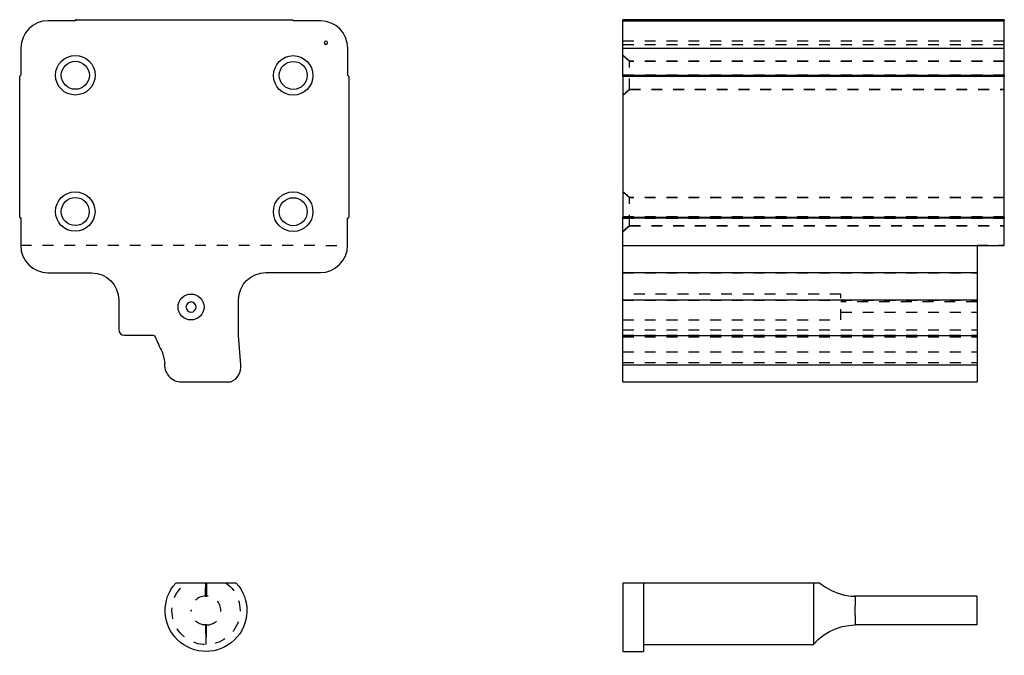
# Model space of a CAD drawing. Header units: inches. Extents: x 3 to 289, y 4 to 291.
# Tile 594 of 634: x 215 to 224, y 144 to 150. Entities that reach past the tile are written whole.
import ezdxf

# ---------------------------------------------------------------- set-up
doc = ezdxf.new("R2010")
doc.units = ezdxf.units.IN
doc.header["$LTSCALE"] = 0.5
doc.header["$MEASUREMENT"] = 0
doc.linetypes.add('HIDDEN', pattern=[0.225, 0.15, -0.075])
doc.layers.add('DIN', color=7, linetype='Continuous')

msp = doc.modelspace()

# ---------------------------------------------------------------- linework, layer by layer
at = {"layer": 'DIN', "color": 190, "linetype": 'Continuous'}
for p, q in [((215.2755, 150.0816), (215.0255, 150.0817)), ((215.2755, 150.0826), (215.2755, 150.0816)), ((215.2845, 150.0916), (217.2665, 150.0905)), ((217.2755, 150.0815), (217.2755, 150.0805)), ((217.5255, 150.0803), (217.2755, 150.0805)), ((223.8013, 150.0916), (220.3013, 150.0916)), ((220.3013, 150.0916), (220.3013, 150.0905)), ((220.3013, 150.0815), (220.3013, 150.0905)), ((220.3013, 150.0815), (220.3013, 150.0805)), ((220.3013, 150.0805), (223.8013, 150.0805)), ((220.3013, 150.0803), (220.3013, 150.0805)), ((220.3013, 149.8302), (220.3013, 150.0803)), ((223.8013, 150.0905), (223.8013, 150.0916)), ((223.8013, 150.0905), (223.8013, 150.0815)), ((223.8013, 150.0815), (223.8013, 150.0805)), ((223.8013, 150.0803), (223.8013, 150.0805)), ((223.8013, 149.8302), (223.8013, 150.0803)), ((214.7754, 149.8319), (214.7752, 149.5819)), ((217.7752, 149.5802), (217.7754, 149.8302)), ((220.3013, 149.5802), (220.3013, 149.8302)), ((223.8013, 149.5802), (223.8013, 149.8302)), ((214.7645, 148.2819), (214.7652, 149.5729)), ((214.7742, 149.5819), (214.7752, 149.5819)), ((217.7762, 149.5802), (217.7752, 149.5802)), ((217.7852, 149.5712), (217.7845, 148.2802)), ((220.3013, 149.5712), (220.3013, 149.5802)), ((223.8013, 149.5802), (220.3013, 149.5802)), ((220.3013, 149.5802), (220.3013, 149.5802)), ((220.3013, 149.5712), (220.3013, 148.2802)), ((223.8013, 149.5802), (223.8013, 149.5712)), ((223.8013, 149.5802), (223.8013, 149.5802)), ((223.8013, 148.2802), (223.8013, 149.5712)), ((214.7735, 148.2729), (214.7745, 148.2729)), ((214.7745, 148.2729), (214.7744, 148.0199)), ((217.7744, 148.0216), (217.7745, 148.2712)), ((217.7755, 148.2712), (217.7745, 148.2712)), ((220.3013, 148.2712), (220.3013, 148.2802)), ((223.8013, 148.2712), (220.3013, 148.2712)), ((220.3013, 148.0216), (220.3013, 148.2712)), ((223.8013, 148.2802), (223.8013, 148.2712)), ((223.8013, 148.0216), (223.8013, 148.2712)), ((220.3013, 147.7717), (220.3013, 148.0216)), ((223.5513, 148.0216), (223.8013, 148.0216)), ((223.5513, 148.0216), (223.5513, 147.7717)), ((215.0242, 147.7697), (215.4242, 147.7695)), ((217.0242, 147.772), (217.5242, 147.7717)), ((220.3013, 147.7717), (223.5513, 147.7717)), ((220.3013, 147.5222), (220.3013, 147.7717)), ((223.5513, 147.7717), (223.5513, 147.5222)), ((215.6741, 147.5194), (215.674, 147.2464)), ((216.7739, 147.1957), (216.7741, 147.5222)), ((220.3013, 147.1957), (220.3013, 147.5222)), ((223.5513, 147.5222), (223.5513, 147.1957)), ((215.7239, 147.1963), (215.9897, 147.1962)), ((216.7927, 146.9269), (216.7739, 147.1957)), ((220.3013, 147.1957), (223.5513, 147.1957)), ((220.3013, 146.9269), (220.3013, 147.1957)), ((223.5513, 147.1957), (223.5513, 146.9269)), ((220.3013, 146.9269), (223.5513, 146.9269)), ((220.3013, 146.7688), (220.3013, 146.9269)), ((223.5513, 146.9269), (223.5513, 146.7688)), ((216.2519, 146.769), (216.7034, 146.7688)), ((220.3013, 146.7688), (223.5513, 146.7688))]:
    msp.add_line(p, q, dxfattribs=at)
at = {"layer": 'DIN', "color": 4, "linetype": 'Continuous'}
for p, q in [((220.3013, 150.0905), (223.8013, 150.0905)), ((223.8013, 150.0815), (220.3013, 150.0815)), ((220.3013, 150.0803), (223.8013, 150.0803)), ((220.3013, 149.8302), (223.8013, 149.8302)), ((220.3013, 149.5802), (223.8013, 149.5802)), ((223.8013, 149.5712), (220.3013, 149.5712)), ((220.3013, 148.2802), (223.8013, 148.2802)), ((220.3013, 148.0216), (223.5513, 148.0216)), ((220.3013, 147.5222), (223.5513, 147.5222)), ((222.1093, 144.9237), (222.1598, 144.8856)), ((222.1598, 144.8856), (222.2147, 144.8543)), ((222.2147, 144.8543), (222.2731, 144.8301)), ((222.2731, 144.8301), (222.3341, 144.8134)), ((222.3341, 144.8134), (222.3966, 144.8046)), ((222.3966, 144.8046), (222.4348, 144.8032)), ((222.4321, 144.7695), (222.4319, 144.7645)), ((222.4322, 144.7746), (222.4321, 144.7695)), ((222.4325, 144.7797), (222.4322, 144.7746)), ((222.4327, 144.7847), (222.4325, 144.7797)), ((222.433, 144.7895), (222.4327, 144.7847)), ((222.4333, 144.7932), (222.433, 144.7895)), ((222.4335, 144.7964), (222.4333, 144.7932)), ((222.4338, 144.7992), (222.4335, 144.7964)), ((222.4341, 144.8008), (222.4338, 144.7992)), ((222.4343, 144.8021), (222.4341, 144.8008)), ((222.4346, 144.8029), (222.4343, 144.8021)), ((222.4348, 144.8032), (222.4346, 144.8029)), ((222.4307, 144.681), (222.4306, 144.6712)), ((222.4308, 144.7008), (222.4307, 144.6909)), ((222.4307, 144.6909), (222.4307, 144.681)), ((222.431, 144.7203), (222.4308, 144.7106)), ((222.4308, 144.7106), (222.4308, 144.7008)), ((222.4311, 144.7283), (222.431, 144.7203)), ((222.4312, 144.736), (222.4311, 144.7283)), ((222.4313, 144.7436), (222.4312, 144.736)), ((222.4315, 144.7509), (222.4313, 144.7436)), ((222.4317, 144.7579), (222.4315, 144.7509)), ((222.4319, 144.7645), (222.4317, 144.7579)), ((222.4306, 144.6712), (222.4307, 144.6613)), ((222.4307, 144.6613), (222.4307, 144.6515)), ((222.4307, 144.6515), (222.4308, 144.6416)), ((222.4308, 144.6416), (222.4308, 144.6317)), ((222.4308, 144.6317), (222.431, 144.622)), ((222.431, 144.622), (222.4311, 144.6141)), ((222.4311, 144.6141), (222.4312, 144.6063)), ((222.4312, 144.6063), (222.4313, 144.5988)), ((222.4313, 144.5988), (222.4315, 144.5933)), ((222.4315, 144.5933), (222.4316, 144.5879)), ((222.4316, 144.5879), (222.4317, 144.5828)), ((222.196, 144.4784), (222.2533, 144.5051)), ((222.2533, 144.5051), (222.3136, 144.5242)), ((222.3136, 144.5242), (222.3757, 144.5357)), ((222.3757, 144.5357), (222.4348, 144.5392)), ((222.4317, 144.5828), (222.4319, 144.5778)), ((222.4319, 144.5778), (222.432, 144.5737)), ((222.432, 144.5737), (222.4322, 144.5695)), ((222.4322, 144.5695), (222.4324, 144.5652)), ((222.4324, 144.5652), (222.4326, 144.5609)), ((222.4326, 144.5609), (222.4328, 144.5568)), ((222.4328, 144.5568), (222.433, 144.5528)), ((222.433, 144.5528), (222.4333, 144.5492)), ((222.4333, 144.5492), (222.4335, 144.5459)), ((222.4335, 144.5459), (222.4338, 144.5431)), ((222.4338, 144.5431), (222.4341, 144.5415)), ((222.4341, 144.5415), (222.4343, 144.5402)), ((222.4343, 144.5402), (222.4346, 144.5394)), ((222.4346, 144.5394), (222.4348, 144.5392)), ((222.0936, 144.4046), (222.1425, 144.4448)), ((222.1425, 144.4448), (222.196, 144.4784)), ((222.0503, 144.3587), (222.0936, 144.4046))]:
    msp.add_line(p, q, dxfattribs=at)
at = {"layer": 'DIN', "color": 254, "linetype": 'HIDDEN'}
for p, q in [((220.3013, 150.0826), (223.8013, 150.0826)), ((220.3013, 150.0817), (223.8013, 150.0817)), ((223.8013, 150.0816), (220.3013, 150.0816)), ((223.8013, 149.8953), (220.3013, 149.8953)), ((220.3013, 149.8653), (223.8013, 149.8653)), ((220.3013, 149.8319), (223.8013, 149.8319)), ((220.3619, 149.7101), (220.3013, 149.7628)), ((220.3619, 149.709), (220.3013, 149.7617)), ((220.3619, 149.709), (220.3619, 149.7101)), ((223.8013, 149.7101), (220.3619, 149.7101)), ((220.3619, 149.452), (220.3619, 149.709)), ((223.8013, 149.709), (220.3619, 149.709)), ((223.8013, 149.5819), (220.3013, 149.5819)), ((220.3013, 149.5819), (223.8013, 149.5819)), ((220.3013, 149.5819), (220.3013, 149.5819)), ((220.3013, 149.5729), (223.8013, 149.5729)), ((223.8013, 149.5819), (223.8013, 149.5819)), ((220.3013, 149.4003), (220.3619, 149.4531)), ((220.3013, 149.3992), (220.3619, 149.452)), ((220.3619, 149.4531), (223.8013, 149.4531)), ((220.3619, 149.452), (223.8013, 149.452)), ((220.3619, 148.4601), (220.3013, 148.5128)), ((220.3619, 148.459), (220.3013, 148.5117)), ((220.3619, 148.459), (220.3619, 148.4601)), ((223.8013, 148.4601), (220.3619, 148.4601)), ((220.3619, 148.202), (220.3619, 148.459)), ((223.8013, 148.459), (220.3619, 148.459)), ((223.8013, 148.2819), (220.3013, 148.2819)), ((223.8013, 148.2729), (220.3013, 148.2729)), ((220.3013, 148.2729), (223.8013, 148.2729)), ((220.3013, 148.2712), (223.8013, 148.2712)), ((220.3013, 148.1503), (220.3619, 148.2031)), ((220.3619, 148.2031), (223.8013, 148.2031)), ((220.3013, 148.1492), (220.3619, 148.202)), ((220.3619, 148.202), (223.8013, 148.202)), ((214.7744, 148.0233), (217.7744, 148.0216)), ((223.5513, 148.0233), (223.5513, 148.0216)), ((223.5513, 148.0233), (223.8013, 148.0233)), ((220.3013, 148.0199), (223.5513, 148.0199)), ((220.3013, 147.772), (223.5513, 147.772)), ((220.3013, 147.7697), (223.5513, 147.7697)), ((220.3013, 147.7695), (223.5513, 147.7695)), ((222.3013, 147.575), (220.3013, 147.575)), ((222.3013, 147.337), (222.3013, 147.575)), ((220.3013, 147.5194), (223.5513, 147.5194)), ((223.5513, 147.5025), (222.3013, 147.5025)), ((222.3013, 147.4095), (223.5513, 147.4095)), ((220.3013, 147.337), (222.3013, 147.337)), ((220.3013, 147.2464), (223.5513, 147.2464)), ((220.3013, 147.1963), (223.5513, 147.1963)), ((220.3013, 147.1962), (223.5513, 147.1962)), ((220.3013, 147.1835), (223.5513, 147.1835)), ((220.3013, 147.046), (223.5513, 147.046)), ((220.3013, 146.9475), (223.5513, 146.9475)), ((220.3013, 146.769), (223.5513, 146.769)), ((216.471, 144.8387), (216.4713, 144.8658)), ((216.4713, 144.8658), (216.4717, 144.8999)), ((216.4717, 144.8999), (216.4719, 144.9237)), ((216.4776, 144.9237), (216.4779, 144.8856)), ((216.4779, 144.8856), (216.4783, 144.8543)), ((216.4697, 144.8032), (216.4702, 144.8072)), ((216.4697, 144.8032), (216.4797, 144.8032)), ((216.4702, 144.8072), (216.4706, 144.8191)), ((216.4706, 144.8191), (216.471, 144.8387)), ((216.4783, 144.8543), (216.4787, 144.8301)), ((216.4787, 144.8301), (216.4791, 144.8134)), ((216.4791, 144.8134), (216.4795, 144.8046)), ((216.4795, 144.8046), (216.4797, 144.8032)), ((216.4797, 144.5392), (216.4697, 144.5392)), ((216.4697, 144.5392), (216.4702, 144.5352)), ((216.4702, 144.5352), (216.4706, 144.5232)), ((216.4706, 144.5232), (216.471, 144.5036)), ((216.471, 144.5036), (216.4713, 144.4765)), ((216.4782, 144.4784), (216.4785, 144.5051)), ((216.4785, 144.5051), (216.4789, 144.5242)), ((216.4789, 144.5242), (216.4794, 144.5357)), ((216.4794, 144.5357), (216.4797, 144.5392)), ((216.4713, 144.4765), (216.4717, 144.4424)), ((216.4717, 144.4424), (216.472, 144.4019)), ((216.4775, 144.4046), (216.4778, 144.4448)), ((216.4778, 144.4448), (216.4782, 144.4784)), ((216.472, 144.4019), (216.4723, 144.3587)), ((216.4772, 144.3587), (216.4775, 144.4046))]:
    msp.add_line(p, q, dxfattribs=at)
at = {"layer": 'DIN', "color": 9, "linetype": 'Continuous'}
for p, q in [((216.752, 144.9237), (216.1975, 144.9237)), ((220.3013, 144.9237), (220.3013, 144.2962)), ((220.4883, 144.9237), (220.3013, 144.9237)), ((220.4883, 144.9237), (220.4883, 144.2962)), ((222.0503, 144.9237), (220.4883, 144.9237)), ((222.0503, 144.9237), (222.0503, 144.6712)), ((222.1093, 144.9237), (222.0503, 144.9237)), ((222.1125, 144.9209), (222.1094, 144.9236)), ((222.4349, 144.8032), (222.4233, 144.8033)), ((223.5503, 144.8032), (222.4348, 144.8032)), ((223.5503, 144.8032), (223.5503, 144.5392)), ((222.0503, 144.6712), (222.0503, 144.3587)), ((222.4283, 144.5391), (222.4349, 144.5392)), ((223.5503, 144.5392), (222.4348, 144.5392)), ((220.4883, 144.3587), (222.0503, 144.3587)), ((222.0503, 144.3587), (222.0503, 144.3587)), ((220.3013, 144.2962), (220.4883, 144.2962))]:
    msp.add_line(p, q, dxfattribs=at)
at = {"layer": 'DIN', "color": 190, "linetype": 'Continuous', "extrusion": (0, 0, -1)}
for centre, radius in [((-217.5754, 149.8803), 0.015), ((-216.3371, 147.456), 0.0465)]:
    msp.add_circle(centre, radius, dxfattribs=at)
at = {"layer": 'DIN', "color": 190, "linetype": 'Continuous'}
for centre, radius in [((215.2752, 149.5816), 0.1812), ((217.2752, 149.5805), 0.1812), ((215.2752, 149.5816), 0.1285), ((217.2752, 149.5805), 0.1285), ((215.2746, 148.3316), 0.1812), ((217.2746, 148.3305), 0.1812), ((215.2746, 148.3316), 0.1285), ((217.2746, 148.3305), 0.1285), ((216.3371, 147.456), 0.119)]:
    msp.add_circle(centre, radius, dxfattribs=at)
for centre, radius, start, end in [((215.0254, 149.8317), 0.25, 89.96812, 179.96812), ((215.2845, 150.0826), 0.009, 89.96812, 179.96812), ((217.2665, 150.0815), 0.009, 359.96812, 89.96812), ((217.5254, 149.8303), 0.25, 359.96812, 89.96812), ((214.7742, 149.5729), 0.009, 89.96812, 179.96812), ((217.7762, 149.5712), 0.009, 359.96812, 89.96812), ((214.7735, 148.2819), 0.009, 179.96812, 269.96812), ((217.7755, 148.2802), 0.009, 269.96812, 359.96812), ((217.5244, 148.0217), 0.25, 269.96812, 359.96812), ((215.0244, 148.0197), 0.25, 179.96812, 269.96812), ((215.724, 147.2463), 0.05, 179.96812, 269.96812), ((217.3445, 147.7094), 1.4359, 201.4842, 207.51458), ((216.2519, 146.9272), 0.1582, 172.62902, 269.96812), ((216.6421, 146.9076), 0.1518, 293.82631, 7.31215)]:
    msp.add_arc(centre, radius, start, end, dxfattribs=at)
at = {"layer": 'DIN', "color": 190, "linetype": 'Continuous', "extrusion": (0, 0, -1)}
for centre, radius, start, end in [((-215.4241, 147.5195), 0.25, 90.03188, 180.03188), ((-217.0241, 147.522), 0.25, 0.03188, 90.03188), ((-215.9897, 147.1762), 0.02, 90.03188, 158.5158), ((-215.5706, 146.8714), 0.53, 160.75585, 171.73588)]:
    msp.add_arc(centre, radius, start, end, dxfattribs=at)
at = {"layer": 'DIN', "color": 9, "linetype": 'Continuous', "extrusion": (0, 0, -1)}
msp.add_arc((-216.4747, 144.6712), 0.375, 137.67514, 42.32486, dxfattribs=at)
at = {"layer": 'DIN', "color": 254, "linetype": 'HIDDEN', "extrusion": (0, 0, -1)}
for centre, radius, start, end in [((-216.4747, 144.6712), 0.3125, 126.09902, 53.90098), ((-216.4697, 144.6712), 0.132, 270, 0)]:
    msp.add_arc(centre, radius, start, end, dxfattribs=at)
at = {"layer": 'DIN', "color": 254, "linetype": 'HIDDEN'}
for centre, start, end in [((216.4697, 144.6712), 90, 180), ((216.4797, 144.6712), 270, 90)]:
    msp.add_arc(centre, 0.132, start, end, dxfattribs=at)

doc.saveas('drawing.dxf')
